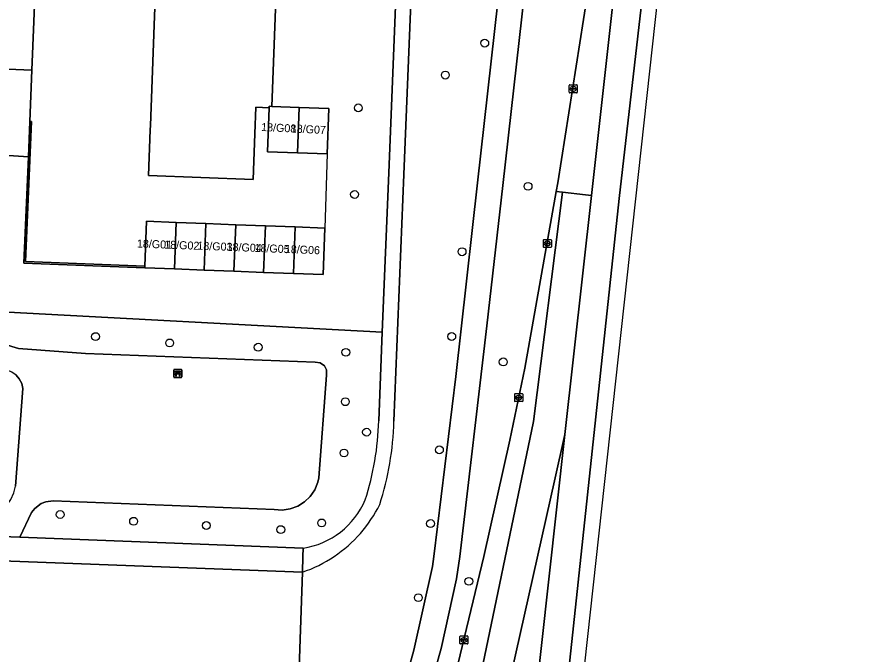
# Model space of a CAD drawing. Extents: x 161354 to 162026, y 386504 to 387460.
# Drawn here: x 161878.1 to 161983.7, y 386737.8 to 386817.3 of the extents above; entities that cross this region are included whole.
import ezdxf

# ---------------------------------------------------------------- set-up
doc = ezdxf.new("R2010")
doc.units = 0
for name, color, linetype in [('IMGEO_Bank', 7, 'Continuous'), ('IMGEO_Berm_groen', 7, 'Continuous'), ('IMGEO_Boom', 7, 'Continuous'), ('IMGEO_Erf', 7, 'Continuous'), ('IMGEO_Fietspad_gesloten', 7, 'Continuous'), ('IMGEO_Groenvoorziening', 7, 'Continuous'), ('IMGEO_Kolk', 7, 'Continuous'), ('IMGEO_Loofbos', 7, 'Continuous'), ('IMGEO_Muur', 7, 'Continuous'), ('IMGEO_Pand', 7, 'Continuous'), ('IMGEO_Pand_nummerreeks', 7, 'Continuous'), ('IMGEO_Rijbaan_regionaal_gesloten', 7, 'Continuous'), ('IMGEO_Voetpad_halfverhard', 7, 'Continuous'), ('IMGEO_Voetpad_open', 7, 'Continuous')]:
    doc.layers.add(name, color=color, linetype=linetype)

msp = doc.modelspace()

# ---------------------------------------------------------------- linework, layer by layer
at = {"layer": 'IMGEO_Bank'}
for p, q in [((161897.72, 386772.41), (161897.72, 386773.25)), ((161897.72, 386773.25), (161897.72, 386772.41)), ((161897.79, 386773.34), (161898.63, 386773.34)), ((161898.63, 386773.34), (161897.79, 386773.34)), ((161898.41, 386772.73), (161898.02, 386772.73)), ((161898.03, 386772.84), (161898.03, 386772.95)), ((161898.07, 386772.95), (161898.07, 386772.84)), ((161898.36, 386772.95), (161898.08, 386772.95)), ((161898.08, 386772.84), (161898.36, 386772.84)), ((161898.36, 386772.84), (161898.36, 386772.95)), ((161898.41, 386772.95), (161898.41, 386772.84)), ((161898.72, 386773.26), (161898.72, 386772.42)), ((161898.72, 386772.42), (161898.72, 386773.26)), ((161898.64, 386772.34), (161897.8, 386772.34)), ((161897.8, 386772.34), (161898.64, 386772.34))]:
    msp.add_line(p, q, dxfattribs=at)
for points in [[(161897.96, 386772.73), (161897.82, 386772.73), (161897.93, 386772.84), (161898.02, 386772.84)], [(161898.02, 386772.95), (161897.93, 386772.95), (161897.93, 386773.12), (161898.5, 386773.12), (161898.5, 386772.95), (161898.41, 386772.95)], [(161898.01, 386772.73), (161898.01, 386772.52), (161897.97, 386772.52), (161897.97, 386772.73)], [(161898.41, 386772.84), (161898.5, 386772.84), (161898.61, 386772.73), (161898.47, 386772.73)], [(161898.46, 386772.73), (161898.46, 386772.52), (161898.42, 386772.52), (161898.42, 386772.73)]]:
    msp.add_lwpolyline(points, dxfattribs=at)
for centre, radius, start, end in [((161897.79, 386773.26), 0.0779, 92.4484, 184.2845), ((161897.79, 386773.26), 0.0779, 92.4484, 184.2845), ((161897.79, 386772.41), 0.0779, 182.4484, 274.2845), ((161897.79, 386772.41), 0.0779, 182.4484, 274.2845), ((161897.96, 386772.73), 0.00671, 2.8957, 87.1043), ((161898.02, 386772.73), 0.00671, 92.8957, 177.1043), ((161898.02, 386772.95), 0.00671, 2.8957, 87.1043), ((161898.02, 386772.84), 0.00671, 272.8957, 357.1043), ((161898.08, 386772.95), 0.00671, 92.8957, 177.1043), ((161898.08, 386772.84), 0.00671, 182.8957, 267.1043), ((161898.36, 386772.95), 0.00671, 2.8957, 87.1043), ((161898.36, 386772.84), 0.00671, 272.8957, 357.1043), ((161898.41, 386772.95), 0.00671, 92.8957, 177.1043), ((161898.41, 386772.84), 0.00671, 182.8957, 267.1043), ((161898.41, 386772.73), 0.00671, 2.8957, 87.1043), ((161898.47, 386772.73), 0.00671, 92.8957, 177.1043), ((161898.64, 386773.26), 0.0779, 2.4484, 94.2845), ((161898.64, 386773.26), 0.0779, 2.4484, 94.2845), ((161898.64, 386772.41), 0.0779, 272.4484, 4.2845), ((161898.64, 386772.41), 0.0779, 272.4484, 4.2845)]:
    msp.add_arc(centre, radius, start, end, dxfattribs=at)
at = {"layer": 'IMGEO_Berm_groen'}
for points in [[(161967.26, 387050.91), (161961.64, 387000), (161960.38, 386987.71), (161938.8, 386796.29), (161936.82, 386778.78), (161933.45, 386750), (161933.02, 386747.21), (161931.11, 386738.49), (161920.09, 386699.56), (161913.47, 386677.41), (161909.58, 386666.42)], [(161931.85, 386730.96), (161936.42, 386750), (161939.69, 386764.51), (161941.55, 386773.5), (161945.48, 386795.55), (161945.68, 386796.65), (161949.34, 386819.99), (161954.58, 386865.29), (161962.33, 386935.47), (161969.65, 387000), (161975.24, 387050.12)]]:
    msp.add_lwpolyline(points, dxfattribs=at)
at = {"layer": 'IMGEO_Boom'}
for centre in [(161936.55, 386814.07), (161931.63, 386810.08), (161920.76, 386805.99), (161941.96, 386796.19), (161920.29, 386795.18), (161933.72, 386788.03), (161887.95, 386777.44), (161932.43, 386777.45), (161897.2, 386776.65), (161908.26, 386776.11), (161919.21, 386775.48), (161938.86, 386774.28), (161919.14, 386769.31), (161921.79, 386765.51), (161918.98, 386762.91), (161930.89, 386763.3), (161883.53, 386755.23), (161892.7, 386754.39), (161916.18, 386754.18), (161929.78, 386754.1), (161901.79, 386753.86), (161911.08, 386753.35), (161934.57, 386746.89), (161928.26, 386744.85)]:
    msp.add_circle(centre, 0.489, dxfattribs=at)
at = {"layer": 'IMGEO_Erf'}
for points in [[(161882.45, 386870.5), (161880, 386810.68), (161879.74, 386804.29), (161879.94, 386804.28), (161879.22, 386786.8), (161894.11, 386786.23), (161894.32, 386791.83), (161898.03, 386791.69), (161901.74, 386791.54), (161905.45, 386791.4), (161909.17, 386791.26), (161912.88, 386791.12), (161916.59, 386790.98), (161916.36, 386785.17), (161912.65, 386785.32), (161908.94, 386785.46), (161905.23, 386785.6), (161901.52, 386785.74), (161897.81, 386785.89), (161894.1, 386786.03), (161879.01, 386786.6), (161879.56, 386799.87), (161874.59, 386800.22)], [(161873.88, 386780.66), (161923.76, 386778), (161924.56, 386797.86), (161927.42, 386868.61)]]:
    msp.add_lwpolyline(points, dxfattribs=at)
for points in [[(161913.15, 386800.38), (161909.44, 386800.52), (161909.64, 386806), (161907.98, 386806.06), (161907.85, 386802.75), (161907.64, 386797.05), (161894.55, 386797.55), (161894.77, 386803.24), (161894.79, 386803.79), (161895.26, 386816.32), (161896.83, 386857.7), (161911.87, 386857.13), (161909.95, 386806.18), (161913.37, 386806.05), (161917.08, 386805.91), (161916.86, 386800.24)], [(161911.77, 386689.47), (161913.78, 386748.04), (161872.92, 386749.57), (161871.84, 386725.06), (161871.78, 386723.77), (161870.56, 386695.92), (161870, 386683.3), (161869.31, 386665.53), (161869.12, 386659.66), (161902.2, 386658.33), (161902.55, 386659.7)]]:
    msp.add_lwpolyline(points, close=True, dxfattribs=at)
at = {"layer": 'IMGEO_Fietspad_gesloten'}
for points in [[(161958.49, 387000), (161935.66, 386796.64), (161932.95, 386772.44), (161930.2, 386750), (161930.04, 386748.73), (161927.7, 386738.29), (161921.99, 386717.64), (161913.78, 386689.39), (161908.62, 386672.89), (161903.78, 386658.26), (161898.23, 386641.49)], [(161893.22, 386615.6), (161906.98, 386659.23), (161909.58, 386666.42), (161913.47, 386677.41), (161920.09, 386699.56), (161931.11, 386738.49), (161933.02, 386747.21), (161933.45, 386750), (161936.82, 386778.78), (161938.8, 386796.29), (161960.38, 386987.71)]]:
    msp.add_lwpolyline(points, dxfattribs=at)
at = {"layer": 'IMGEO_Groenvoorziening'}
for points in [[(161880, 386810.68), (161874.97, 386810.9), (161874.75, 386804.63), (161874.59, 386800.22), (161879.56, 386799.87), (161879.74, 386804.29)], [(161872.93, 386754.57), (161873.86, 386754.63), (161874.7, 386754.87), (161875.57, 386755.27), (161876.27, 386755.79), (161876.92, 386756.42), (161877.38, 386757.12), (161877.76, 386757.93), (161877.95, 386758.75), (161878.85, 386770.98), (161878.73, 386771.6), (161878.42, 386772.17), (161878.04, 386772.61), (161877.5, 386772.98), (161873.66, 386774.7)]]:
    msp.add_lwpolyline(points, close=True, dxfattribs=at)
for points in [[(161923.32, 386766.94), (161923.76, 386778), (161873.88, 386780.66)], [(161872.86, 386752.61), (161878.49, 386752.39), (161879.94, 386755.48), (161880.35, 386756), (161881.14, 386756.59), (161881.75, 386756.83), (161882.65, 386756.95), (161910.26, 386755.86), (161911.26, 386755.79), (161912.25, 386755.93), (161913.2, 386756.27), (161914.05, 386756.8), (161914.77, 386757.49), (161915.33, 386758.32), (161915.71, 386759.25), (161915.83, 386759.8), (161916.8, 386772.63), (161916.79, 386773.3), (161916.54, 386773.78), (161915.99, 386774.16), (161915.37, 386774.23), (161886.7, 386775.33), (161878.31, 386775.97), (161873.76, 386777.34)], [(161873.76, 386777.34), (161878.31, 386775.97), (161886.7, 386775.33), (161915.37, 386774.23), (161915.99, 386774.16), (161916.54, 386773.78), (161916.79, 386773.3), (161916.8, 386772.63), (161915.83, 386759.8), (161915.71, 386759.25), (161915.33, 386758.32), (161914.77, 386757.49), (161914.05, 386756.8), (161913.2, 386756.27), (161912.25, 386755.93), (161911.26, 386755.79), (161910.26, 386755.86), (161882.65, 386756.95), (161881.75, 386756.83), (161881.14, 386756.59), (161880.35, 386756), (161879.94, 386755.48), (161878.49, 386752.39), (161913.86, 386751.02)], [(161878.04, 386772.61), (161878.42, 386772.17), (161878.73, 386771.6), (161878.85, 386770.98), (161877.95, 386758.75)]]:
    msp.add_lwpolyline(points, dxfattribs=at)
for centre, radius, start, end in [((161888.62, 386767.77), 34.7, 342.0341, 358.6274), ((161912.28, 386761.08), 10.18, 278.9227, 336.8109)]:
    msp.add_arc(centre, radius, start, end, dxfattribs=at)
at = {"layer": 'IMGEO_Kolk'}
for p, q in [((161947.09, 386807.94), (161947.09, 386808.79)), ((161947.17, 386808.86), (161948.02, 386808.86)), ((161947.35, 386808.36), (161947.35, 386808.37)), ((161947.39, 386808.41), (161947.79, 386808.41)), ((161947.79, 386808.32), (161947.39, 386808.32)), ((161947.58, 386808.64), (161947.6, 386808.64)), ((161947.83, 386808.37), (161947.83, 386808.36)), ((161948.09, 386808.79), (161948.09, 386807.94)), ((161948.02, 386807.86), (161947.17, 386807.86)), ((161947.6, 386808.08), (161947.58, 386808.08)), ((161943.87, 386788.63), (161943.87, 386789.49)), ((161943.94, 386789.56), (161944.79, 386789.56)), ((161944.35, 386789.34), (161944.38, 386789.34)), ((161944.87, 386789.49), (161944.87, 386788.63)), ((161944.79, 386788.56), (161943.94, 386788.56)), ((161944.12, 386789.05), (161944.12, 386789.07)), ((161944.56, 386789.02), (161944.16, 386789.02)), ((161944.17, 386789.1), (161944.57, 386789.1)), ((161944.38, 386788.78), (161944.35, 386788.78)), ((161944.61, 386789.07), (161944.61, 386789.05)), ((161940.29, 386769.39), (161940.29, 386770.24)), ((161940.36, 386770.32), (161941.21, 386770.32)), ((161941.29, 386770.24), (161941.29, 386769.39)), ((161941.21, 386769.32), (161940.36, 386769.32)), ((161940.55, 386769.81), (161940.55, 386769.82)), ((161940.59, 386769.86), (161940.99, 386769.86)), ((161940.98, 386769.77), (161940.59, 386769.77)), ((161940.8, 386769.54), (161940.77, 386769.54)), ((161940.78, 386770.1), (161940.8, 386770.1)), ((161941.03, 386769.82), (161941.03, 386769.81)), ((161933.45, 386739.15), (161933.45, 386740)), ((161933.52, 386740.07), (161934.38, 386740.07)), ((161933.94, 386739.85), (161933.96, 386739.85)), ((161934.45, 386740), (161934.45, 386739.15)), ((161934.38, 386739.07), (161933.52, 386739.07)), ((161933.71, 386739.57), (161933.71, 386739.58)), ((161933.75, 386739.62), (161934.15, 386739.62)), ((161934.15, 386739.53), (161933.75, 386739.53)), ((161933.96, 386739.29), (161933.93, 386739.29)), ((161934.19, 386739.58), (161934.19, 386739.57))]:
    msp.add_line(p, q, dxfattribs=at)
for points in [[(161947.09, 386807.94), (161947.09, 386808.79)], [(161947.17, 386808.86), (161948.02, 386808.86)], [(161948.09, 386808.79), (161948.09, 386807.94)], [(161948.02, 386807.86), (161947.17, 386807.86)], [(161943.87, 386788.63), (161943.87, 386789.49)], [(161943.94, 386789.56), (161944.79, 386789.56)], [(161944.87, 386789.49), (161944.87, 386788.63)], [(161944.79, 386788.56), (161943.94, 386788.56)], [(161940.29, 386769.39), (161940.29, 386770.24)], [(161940.36, 386770.32), (161941.21, 386770.32)], [(161941.29, 386770.24), (161941.29, 386769.39)], [(161941.21, 386769.32), (161940.36, 386769.32)], [(161933.45, 386739.15), (161933.45, 386740)], [(161933.52, 386740.07), (161934.38, 386740.07)], [(161934.45, 386740), (161934.45, 386739.15)], [(161934.38, 386739.07), (161933.52, 386739.07)]]:
    msp.add_lwpolyline(points, dxfattribs=at)
for centre, radius, start, end in [((161947.17, 386808.79), 0.0765, 91.552, 178.448), ((161947.17, 386808.79), 0.0765, 91.552, 178.448), ((161947.39, 386808.37), 0.0403, 85.8775, 175.7526), ((161947.39, 386808.36), 0.0366, 178.938, 274.7102), ((161947.8, 386808.37), 0.0386, 1.7309, 96.639), ((161947.79, 386808.36), 0.043, 264.8664, 352.4533), ((161948.02, 386808.79), 0.0765, 1.552, 88.448), ((161948.02, 386808.79), 0.0765, 1.552, 88.448), ((161947.17, 386807.94), 0.0765, 181.552, 268.448), ((161947.17, 386807.94), 0.0765, 181.552, 268.448), ((161948.02, 386807.94), 0.0765, 271.552, 358.448), ((161948.02, 386807.94), 0.0765, 271.552, 358.448), ((161943.94, 386789.48), 0.0765, 91.552, 178.448), ((161943.94, 386789.48), 0.0765, 91.552, 178.448), ((161944.79, 386789.48), 0.0765, 1.552, 88.448), ((161944.79, 386789.48), 0.0765, 1.552, 88.448), ((161943.94, 386788.64), 0.0765, 181.552, 268.448), ((161943.94, 386788.64), 0.0765, 181.552, 268.448), ((161944.17, 386789.06), 0.0403, 85.8775, 175.7526), ((161944.16, 386789.05), 0.0366, 178.938, 274.7102), ((161944.57, 386789.06), 0.043, 264.8664, 352.4533), ((161944.57, 386789.06), 0.0386, 1.7309, 96.639), ((161944.79, 386788.64), 0.0765, 271.552, 358.448), ((161944.79, 386788.64), 0.0765, 271.552, 358.448), ((161940.36, 386770.24), 0.0765, 91.552, 178.448), ((161940.36, 386770.24), 0.0765, 91.552, 178.448), ((161941.21, 386770.24), 0.0765, 1.552, 88.448), ((161941.21, 386770.24), 0.0765, 1.552, 88.448), ((161940.36, 386769.39), 0.0765, 181.552, 268.448), ((161940.36, 386769.39), 0.0765, 181.552, 268.448), ((161940.59, 386769.82), 0.0403, 85.8775, 175.7526), ((161940.58, 386769.81), 0.0366, 178.938, 274.7102), ((161940.99, 386769.82), 0.043, 264.8664, 352.4533), ((161940.99, 386769.82), 0.0386, 1.7309, 96.639), ((161941.21, 386769.39), 0.0765, 271.552, 358.448), ((161941.21, 386769.39), 0.0765, 271.552, 358.448), ((161933.53, 386740), 0.0765, 91.552, 178.448), ((161933.53, 386740), 0.0765, 91.552, 178.448), ((161934.37, 386740), 0.0765, 1.552, 88.448), ((161934.37, 386740), 0.0765, 1.552, 88.448), ((161933.53, 386739.15), 0.0765, 181.552, 268.448), ((161933.53, 386739.15), 0.0765, 181.552, 268.448), ((161933.75, 386739.58), 0.0403, 85.8775, 175.7526), ((161933.74, 386739.57), 0.0366, 178.938, 274.7102), ((161934.15, 386739.58), 0.0386, 1.7309, 96.639), ((161934.15, 386739.57), 0.043, 264.8664, 352.4533), ((161934.37, 386739.15), 0.0765, 271.552, 358.448), ((161934.37, 386739.15), 0.0765, 271.552, 358.448)]:
    msp.add_arc(centre, radius, start, end, dxfattribs=at)
for centre, major_axis, ratio, start_param, end_param in [((161947.58, 386808.36), (-0.387, 0.002), 0.722429, 4.712389, 7.853982), ((161947.6, 386808.36), (-0.39, 0.002), 0.717154, 1.570796, 4.712389), ((161944.35, 386789.06), (-0.387, 0.002), 0.722429, 4.712389, 7.853982), ((161944.38, 386789.06), (-0.39, 0.002), 0.717154, 1.570796, 4.712389), ((161940.77, 386769.82), (-0.387, 0.002), 0.722429, 4.712389, 7.853982), ((161940.8, 386769.82), (-0.39, 0.002), 0.717154, 1.570796, 4.712389), ((161933.94, 386739.57), (-0.387, 0.002), 0.722429, 4.712389, 7.853982), ((161933.96, 386739.57), (-0.39, 0.002), 0.717154, 1.570796, 4.712389)]:
    msp.add_ellipse(centre, major_axis=major_axis, ratio=ratio, start_param=start_param, end_param=end_param, dxfattribs=at)
at = {"layer": 'IMGEO_Loofbos'}
for points in [[(161913.78, 386748.04), (161911.77, 386689.47), (161913.78, 386689.39), (161921.99, 386717.64), (161927.7, 386738.29), (161930.04, 386748.73), (161930.2, 386750), (161932.95, 386772.44), (161935.66, 386796.64), (161958.49, 387000)], [(161934.62, 386878.76), (161928.84, 386856.82), (161926.46, 386797.66), (161925.21, 386766.87)]]:
    msp.add_lwpolyline(points, dxfattribs=at)
for centre, radius, start, end in [((161888.52, 386767.79), 36.7, 342.0593, 358.56), ((161908.37, 386763.99), 16.84, 303.8184, 333.5339), ((161908.41, 386763.84), 16.69, 288.7537, 303.9824)]:
    msp.add_arc(centre, radius, start, end, dxfattribs=at)
at = {"layer": 'IMGEO_Muur'}
msp.add_lwpolyline([(161879.56, 386799.87), (161879.01, 386786.6), (161894.1, 386786.03), (161894.11, 386786.23), (161879.22, 386786.8), (161879.94, 386804.28), (161879.74, 386804.29)], close=True, dxfattribs=at)
msp.add_lwpolyline([(161916.86, 386800.24), (161916.59, 386790.98)], dxfattribs=at)
at = {"layer": 'IMGEO_Pand'}
for points in [[(161907.85, 386802.75), (161907.98, 386806.06), (161909.64, 386806), (161909.65, 386806.19), (161909.95, 386806.18), (161911.87, 386857.13), (161896.83, 386857.7), (161895.26, 386816.32), (161894.79, 386803.79), (161894.77, 386803.24), (161894.55, 386797.55), (161907.64, 386797.05)], [(161913.37, 386806.05), (161909.95, 386806.18), (161909.65, 386806.19), (161909.64, 386806), (161909.44, 386800.52), (161913.15, 386800.38)], [(161913.15, 386800.38), (161916.86, 386800.24), (161917.08, 386805.91), (161913.37, 386806.05)], [(161897.81, 386785.89), (161898.03, 386791.69), (161894.32, 386791.83), (161894.11, 386786.23), (161894.1, 386786.03)], [(161901.52, 386785.74), (161901.74, 386791.54), (161898.03, 386791.69), (161897.81, 386785.89)], [(161905.23, 386785.6), (161905.45, 386791.4), (161901.74, 386791.54), (161901.52, 386785.74)], [(161908.94, 386785.46), (161909.17, 386791.26), (161905.45, 386791.4), (161905.23, 386785.6)], [(161912.65, 386785.32), (161912.88, 386791.12), (161909.17, 386791.26), (161908.94, 386785.46)], [(161916.36, 386785.17), (161916.59, 386790.98), (161912.88, 386791.12), (161912.65, 386785.32)]]:
    msp.add_lwpolyline(points, close=True, dxfattribs=at)
at = {"layer": 'IMGEO_Rijbaan_regionaal_gesloten'}
for points in [[(161978.47, 387049.8), (161975.24, 387050.12), (161969.65, 387000), (161962.33, 386935.47), (161954.58, 386865.29), (161949.34, 386819.99), (161945.68, 386796.65), (161945.48, 386795.55), (161946.24, 386795.46), (161949.15, 386795.14), (161949.87, 386795.06), (161967.66, 386954.87), (161973.14, 387000.21), (161974.35, 387011.24)], [(161953.32, 386794.68), (161962.38, 386873.24), (161976.05, 386997.24), (161981.98, 387049.45), (161978.47, 387049.8), (161974.35, 387011.24), (161973.14, 387000.21), (161967.66, 386954.87), (161949.87, 386795.06), (161946.56, 386765.22), (161942.59, 386729.49), (161942.44, 386728.02), (161926.42, 386570.32), (161923.25, 386535.82), (161922.93, 386532.15), (161926.12, 386532.02), (161929.93, 386573.91), (161932.69, 386601.55), (161933.5, 386609.43), (161933.98, 386612.62), (161940.78, 386677.09)], [(161928.75, 386531.92), (161935.09, 386600.16), (161938.39, 386635.59), (161940.62, 386659.59), (161959.61, 386832.98), (161983.67, 387049.28), (161981.98, 387049.45), (161976.05, 386997.24), (161962.38, 386873.24), (161953.32, 386794.68), (161940.78, 386677.09), (161933.98, 386612.62), (161933.5, 386609.43), (161932.69, 386601.55), (161929.93, 386573.91), (161926.12, 386532.02)]]:
    msp.add_lwpolyline(points, close=True, dxfattribs=at)
for points in [[(161906.92, 386636.79), (161912.12, 386652.52), (161914.7, 386660.32), (161923.53, 386687.45), (161934.86, 386729.46), (161942.62, 386766.85), (161946.24, 386795.46), (161945.48, 386795.55), (161941.55, 386773.5), (161939.69, 386764.51), (161936.42, 386750), (161931.85, 386730.96), (161926.09, 386709.11), (161923.2, 386699.07), (161919.76, 386687.28), (161915.36, 386673.37), (161911.3, 386661.24), (161910.94, 386660.23), (161908.3, 386652.28), (161908.18, 386652.08), (161899.72, 386626.02)], [(161938.3, 386728.44), (161945.26, 386759.43), (161946.56, 386765.22), (161949.87, 386795.06), (161949.15, 386795.14), (161946.24, 386795.46), (161942.62, 386766.85), (161934.86, 386729.46), (161923.53, 386687.45), (161914.7, 386660.32), (161912.12, 386652.52), (161906.92, 386636.79)], [(161942.44, 386728.02), (161942.59, 386729.49), (161946.56, 386765.22), (161945.26, 386759.43), (161938.3, 386728.44)]]:
    msp.add_lwpolyline(points, dxfattribs=at)
at = {"layer": 'IMGEO_Voetpad_halfverhard'}
for points in [[(161925.21, 386766.87), (161926.46, 386797.66), (161928.84, 386856.82), (161934.62, 386878.76)], [(161927.55, 386871.85), (161927.42, 386868.61), (161924.56, 386797.86), (161923.76, 386778), (161923.32, 386766.94)], [(161913.86, 386751.02), (161913.83, 386750), (161913.78, 386748.04)]]:
    msp.add_lwpolyline(points, dxfattribs=at)
for centre, radius, start, end in [((161888.62, 386767.77), 34.7, 342.0341, 358.6274), ((161888.52, 386767.79), 36.7, 342.0593, 358.56), ((161912.28, 386761.08), 10.18, 278.9227, 336.8109), ((161908.37, 386763.99), 16.84, 303.8184, 333.5339), ((161908.41, 386763.84), 16.69, 288.7537, 303.9824)]:
    msp.add_arc(centre, radius, start, end, dxfattribs=at)
at = {"layer": 'IMGEO_Voetpad_open'}
for points in [[(161874.97, 386810.9), (161880, 386810.68), (161882.45, 386870.5), (161879.98, 386868.02), (161879.48, 386868.04), (161878.5, 386844.36), (161877.68, 386824.55)], [(161872.92, 386749.57), (161913.78, 386748.04), (161913.83, 386750), (161913.86, 386751.02), (161878.49, 386752.39), (161872.86, 386752.61)]]:
    msp.add_lwpolyline(points, dxfattribs=at)

# ---------------------------------------------------------------- texts
at = {"layer": 'IMGEO_Pand_nummerreeks'}
for s, rotation, p in [('18/G08', 357.2073, (161908.61, 386803.11)), ('18/G07', 357.2073, (161912.31, 386802.93)), ('18/G01', 357.7299, (161893.1, 386788.57)), ('18/G02', 357.7299, (161896.51, 386788.44)), ('18/G03', 357.7299, (161900.65, 386788.3)), ('18/G04', 357.7299, (161904.3, 386788.16)), ('18/G05', 357.7299, (161907.78, 386788.02)), ('18/G06', 357.7299, (161911.57, 386787.88))]:
    msp.add_text(s, height=1, rotation=rotation, dxfattribs=at).set_placement(p)

doc.saveas('drawing.dxf')
